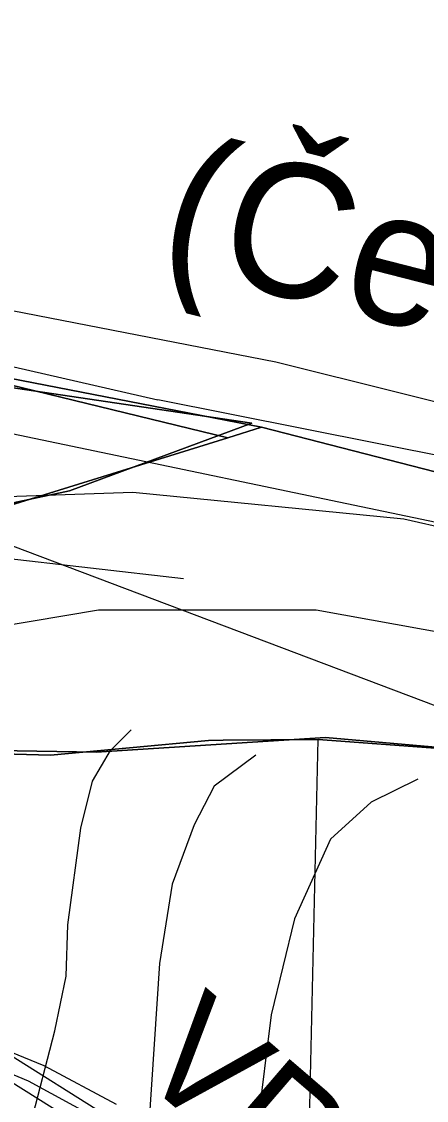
# Model space of a CAD drawing. Extents: x -758499 to -754160, y -1175205 to -1172032.
# Drawn here: x -755981.9 to -755945.6, y -1174656.2 to -1174559.2 of the extents above; entities that cross this region are included whole.
import ezdxf

# ---------------------------------------------------------------- set-up
doc = ezdxf.new("R2010")
doc.units = 0
for name, color, linetype in [('A011_UrbHod_p', 7, 'Continuous'), ('A041_BPEJ_p', 7, 'Continuous'), ('A050_Q100_p', 7, 'Continuous'), ('A051_QAZ_p', 7, 'Continuous'), ('A053_ZvlPovoden_p', 7, 'Continuous'), ('A068_Vodovod_l', 7, 'Continuous'), ('HRANICE zastavěného území', 7, 'Continuous'), ('HRANICE zastavěného území - podbarvení', 7, 'Continuous'), ('PLOCHY B bydlení', 7, 'Continuous'), ('PLOCHY NL lesní', 7, 'Continuous'), ('PLOCHY NS smíšené nezastavěného území', 7, 'Continuous'), ('PLOCHY PV prostranství veřejné', 7, 'Continuous'), ('PLOCHY RI rekreace-stavby pro rodinnou rekreaci', 7, 'Continuous'), ('PLOCHY VV vodní a vodohospodářské', 7, 'Continuous'), ('protipovodňová opatření- příkop NÁVRH', 7, 'Continuous'), ('VPO RO retenční opatření - plochy', 7, 'Continuous'), ('VPO RO retenční opatření-popis', 7, 'Continuous'), ('vrstevnice', 7, 'Continuous'), ('ÚSES NBK funkční', 7, 'Continuous')]:
    doc.layers.add(name, color=color, linetype=linetype)

msp = doc.modelspace()

# ---------------------------------------------------------------- linework, layer by layer
at = {"layer": 'A011_UrbHod_p'}
msp.add_lwpolyline([(-755874.934, -1174479.147), (-755880.36, -1174485.978), (-755894.216, -1174473.83), (-755911.64, -1174491.109), (-755897.354, -1174505.555), (-755882.565, -1174534.133), (-755886.892, -1174538.692), (-755889.727, -1174552.241), (-755900.707, -1174605.633), (-755903.556, -1174604.595), (-755914.684, -1174600.894), (-755959.058, -1174589.811), (-755985.058, -1174584.744), (-756014.725, -1174578.816), (-756066.471, -1174564.779), (-756089.299, -1174556.345), (-756118.798, -1174539.32), (-756132.324, -1174531.069), (-756141.617, -1174525.394), (-756147.781, -1174519.883), (-756172.657, -1174496.83), (-756187.277, -1174478.782), (-756202.56, -1174456.24), (-756214.033, -1174434.863)], dxfattribs=at)
at = {"layer": 'A041_BPEJ_p'}
for p, q in [((-755984.437, -1174591.869), (-755961.211, -1174595.3)), ((-755961.211, -1174595.3), (-755984.437, -1174591.869)), ((-755961.211, -1174595.3), (-755977.575, -1174601.371)), ((-755977.575, -1174601.371), (-755961.211, -1174595.3)), ((-755977.575, -1174601.371), (-756008.719, -1174607.969)), ((-756008.719, -1174607.969), (-755977.575, -1174601.371)), ((-755954.613, -1174623.541), (-755975.199, -1174624.861)), ((-755975.199, -1174624.861), (-755954.613, -1174623.541)), ((-755937.496, -1174625.046), (-755954.613, -1174623.541)), ((-755954.613, -1174623.541), (-755937.496, -1174625.046)), ((-755975.199, -1174624.861), (-755992.091, -1174624.597)), ((-755992.091, -1174624.597), (-755975.199, -1174624.861))]:
    msp.add_line(p, q, dxfattribs=at)
at = {"layer": 'A050_Q100_p'}
for p, q in [((-756000.021, -1174602.445), (-755971.89, -1174601.5)), ((-755971.89, -1174601.5), (-755947.573, -1174603.909)), ((-755947.573, -1174603.909), (-755918.08, -1174610.59))]:
    msp.add_line(p, q, dxfattribs=at)
at = {"layer": 'A051_QAZ_p'}
msp.add_line((-756017.69, -1174588.95), (-755919.613, -1174609.422), dxfattribs=at)
at = {"layer": 'A053_ZvlPovoden_p'}
for p, q in [((-755974.986, -1174612.101), (-755984.75, -1174613.728)), ((-755955.458, -1174612.101), (-755974.986, -1174612.101)), ((-755937.557, -1174615.354), (-755955.458, -1174612.101))]:
    msp.add_line(p, q, dxfattribs=at)
at = {"layer": 'A068_Vodovod_l'}
for p, q in [((-755981.277, -1174654.416), (-755996.461, -1174648.128)), ((-755975.168, -1174657.734), (-755981.277, -1174654.416))]:
    msp.add_line(p, q, dxfattribs=at)
at = {"layer": 'HRANICE zastavěného území'}
msp.add_lwpolyline([(-756054.61, -1174612.46), (-756021.9, -1174607.56), (-756018.55, -1174607), (-756014.35, -1174586.33), (-756002.81, -1174588.75), (-755987.7, -1174591.8), (-755987.62, -1174590.72), (-755963.37, -1174596.61), (-755988.09, -1174604.29), (-755988.85, -1174604.53), (-755991.14, -1174604.89), (-755991.15, -1174605.3), (-755993.23, -1174605.22), (-755997.06, -1174605.83), (-756000.55, -1174606.43), (-756000.75, -1174621.95), (-755993.35, -1174624.74), (-755979.29, -1174625.12), (-755965.11, -1174623.8), (-755963.79, -1174623.79), (-755955.26, -1174623.72), (-755932.22, -1174625.44)], dxfattribs=at)
at = {"layer": 'HRANICE zastavěného území - podbarvení'}
msp.add_lwpolyline([(-756054.61, -1174612.46), (-756021.9, -1174607.56), (-756018.55, -1174607), (-756014.35, -1174586.33), (-756002.81, -1174588.75), (-755987.7, -1174591.8), (-755987.62, -1174590.72), (-755963.37, -1174596.61), (-755988.09, -1174604.29), (-755988.85, -1174604.53), (-755991.14, -1174604.89), (-755991.15, -1174605.3), (-755993.23, -1174605.22), (-755997.06, -1174605.83), (-756000.55, -1174606.43), (-756000.75, -1174621.95), (-755993.35, -1174624.74), (-755979.29, -1174625.12), (-755965.11, -1174623.8), (-755963.79, -1174623.79), (-755955.26, -1174623.72), (-755932.22, -1174625.44)], dxfattribs=at)
at = {"layer": 'PLOCHY B bydlení'}
msp.add_lwpolyline([(-755956.36, -1174671.15), (-755955.26, -1174623.72), (-755932.22, -1174625.44), (-755924.13, -1174629.34), (-755891.33, -1174639.14), (-755874.51, -1174649.19), (-755859.36, -1174651.9), (-755853.15, -1174650.9), (-755844.75, -1174649.55), (-755813, -1174651.27), (-755808.43, -1174689.84)], dxfattribs=at)
at = {"layer": 'PLOCHY NL lesní'}
msp.add_lwpolyline([(-755874.51, -1174649.19), (-755891.33, -1174639.14), (-755924.13, -1174629.34), (-755932.22, -1174625.44), (-755955.26, -1174623.72), (-755963.79, -1174623.79), (-755965.11, -1174623.8), (-755979.29, -1174625.12), (-755993.35, -1174624.74), (-756000.75, -1174621.95), (-756000.55, -1174606.43), (-755997.06, -1174605.83), (-755993.23, -1174605.22), (-755991.15, -1174605.3), (-755991.14, -1174604.89), (-755988.85, -1174604.53), (-755988.09, -1174604.29), (-755963.37, -1174596.61), (-755960.36, -1174595.67), (-755928.26, -1174603.92), (-755916.36, -1174606.66), (-755899.04, -1174612.42), (-755861.39, -1174628.03)], dxfattribs=at)
at = {"layer": 'PLOCHY NS smíšené nezastavěného území'}
msp.add_lwpolyline([(-756014.35, -1174586.33), (-756013.386, -1174581.336), (-755986.22, -1174590.63), (-755960.36, -1174595.67), (-755963.37, -1174596.61), (-755987.62, -1174590.72), (-755987.7, -1174591.8), (-756002.81, -1174588.75)], close=True, dxfattribs=at)
at = {"layer": 'PLOCHY PV prostranství veřejné'}
msp.add_lwpolyline([(-756073.63, -1174686.51), (-756056.73, -1174639.23), (-756055.59, -1174636.03), (-756057.65, -1174635.77), (-756057.17, -1174634.35), (-756049.86, -1174630.3), (-756041.48, -1174626.69), (-756029.6, -1174613.66), (-756021.9, -1174607.56), (-756018.55, -1174607), (-756020.11, -1174624.09), (-756017.12, -1174632.93), (-756010.27, -1174640.62), (-755996.04, -1174646.38), (-755979.9, -1174653.02), (-755973.41, -1174656.49)], dxfattribs=at)
at = {"layer": 'PLOCHY RI rekreace-stavby pro rodinnou rekreaci'}
for points in [[(-755988.09, -1174604.29), (-755963.37, -1174596.61), (-755987.62, -1174590.72)], [(-755956.36, -1174671.15), (-755955.26, -1174623.72), (-755963.79, -1174623.79), (-755965.11, -1174623.8), (-755979.29, -1174625.12), (-755993.35, -1174624.74)], [(-755996.04, -1174646.38), (-755979.9, -1174653.02), (-755973.41, -1174656.49)]]:
    msp.add_lwpolyline(points, dxfattribs=at)
at = {"layer": 'PLOCHY VV vodní a vodohospodářské'}
msp.add_lwpolyline([(-755861.39, -1174628.03), (-755899.04, -1174612.42), (-755916.36, -1174606.66), (-755928.26, -1174603.92), (-755960.36, -1174595.67), (-755986.22, -1174590.63), (-756013.386, -1174581.336), (-756007.24, -1174548.82), (-755980.39, -1174554.12), (-755954.43, -1174557.5), (-755935.3, -1174557.58), (-755915.49, -1174555.75), (-755886.79, -1174552.85), (-755884.13, -1174540.14), (-755878.92, -1174534.65), (-755870.23, -1174544.23)], dxfattribs=at)
at = {"layer": 'protipovodňová opatření- příkop NÁVRH'}
msp.add_lwpolyline([(-755953.593, -1174704.481), (-755954.509, -1174698.134), (-755950.813, -1174681.425), (-755958.306, -1174673.368), (-755974.232, -1174659.899), (-755985.352, -1174652.916), (-756003.073, -1174646.699), (-756008.992, -1174643.705), (-756014.3, -1174639.517), (-756017.346, -1174635.779), (-756020.049, -1174632.413), (-756022.575, -1174623.726), (-756022.43, -1174616.336), (-756016.073, -1174584.525)], dxfattribs=at)
at = {"layer": 'VPO RO retenční opatření - plochy'}
msp.add_lwpolyline([(-756014.112, -1174584.917), (-756020.434, -1174616.553), (-756020.569, -1174623.46), (-756018.239, -1174631.472), (-756015.791, -1174634.521), (-756012.888, -1174638.083), (-756007.91, -1174642.011), (-756002.288, -1174644.855), (-755984.479, -1174651.103), (-755973.049, -1174658.281), (-755956.923, -1174671.918), (-755948.634, -1174680.832), (-755952.478, -1174698.209), (-755951.517, -1174704.861)], dxfattribs=at)
at = {"layer": 'vrstevnice'}
for p, q in [((-756008.612, -1174584.312), (-755969.655, -1174593.212)), ((-756008.612, -1174584.312), (-755969.655, -1174593.212)), ((-755932.682, -1174600.582), (-755969.655, -1174593.212)), ((-755932.682, -1174600.582), (-755969.655, -1174593.212)), ((-755986.376, -1174607.081), (-755967.342, -1174609.254)), ((-755986.376, -1174607.081), (-755967.342, -1174609.254)), ((-755973.899, -1174624.702), (-755972.05, -1174622.866)), ((-755973.899, -1174624.702), (-755972.05, -1174622.866)), ((-755975.522, -1174627.465), (-755973.899, -1174624.702)), ((-755975.522, -1174627.465), (-755973.899, -1174624.702)), ((-755960.866, -1174625.138), (-755964.608, -1174627.906)), ((-755960.866, -1174625.138), (-755964.608, -1174627.906)), ((-755976.581, -1174631.689), (-755975.522, -1174627.465)), ((-755976.581, -1174631.689), (-755975.522, -1174627.465)), ((-755946.324, -1174627.284), (-755950.523, -1174629.339)), ((-755964.608, -1174627.906), (-755966.405, -1174631.403)), ((-755964.608, -1174627.906), (-755966.405, -1174631.403)), ((-755950.523, -1174629.339), (-755954.152, -1174632.668)), ((-755966.405, -1174631.403), (-755968.369, -1174636.732)), ((-755966.405, -1174631.403), (-755968.369, -1174636.732)), ((-755977.743, -1174640.38), (-755976.581, -1174631.689)), ((-755977.743, -1174640.38), (-755976.581, -1174631.689)), ((-755954.152, -1174632.668), (-755957.378, -1174639.837)), ((-755968.369, -1174636.732), (-755969.516, -1174643.844)), ((-755968.369, -1174636.732), (-755969.516, -1174643.844)), ((-755957.378, -1174639.837), (-755959.492, -1174648.459)), ((-755977.887, -1174644.999), (-755977.743, -1174640.38)), ((-755977.887, -1174644.999), (-755977.743, -1174640.38)), ((-755969.516, -1174643.844), (-755970.527, -1174659.142)), ((-755969.516, -1174643.844), (-755970.527, -1174659.142)), ((-755978.897, -1174649.906), (-755977.887, -1174644.999)), ((-755978.897, -1174649.906), (-755977.887, -1174644.999)), ((-755959.492, -1174648.459), (-755961.145, -1174661.74)), ((-755981.412, -1174659.567), (-755978.897, -1174649.906)), ((-755981.412, -1174659.567), (-755978.897, -1174649.906))]:
    msp.add_line(p, q, dxfattribs=at)
at = {"layer": 'ÚSES NBK funkční'}
msp.add_line((-755988.09, -1174604.29), (-755932.22, -1174625.44), dxfattribs=at)

# ---------------------------------------------------------------- texts
at = {"layer": 'VPO RO retenční opatření-popis'}
msp.add_text('VR04', height=10, rotation=319.32506, dxfattribs=at).set_placement((-755971.951, -1174653.489))
at = {"layer": 'ÚSES NBK funkční'}
msp.add_text('(Červené blato-K118)', height=12, rotation=345.64207, dxfattribs=at).set_placement((-755969.972, -1174580.964))

doc.saveas('drawing.dxf')
